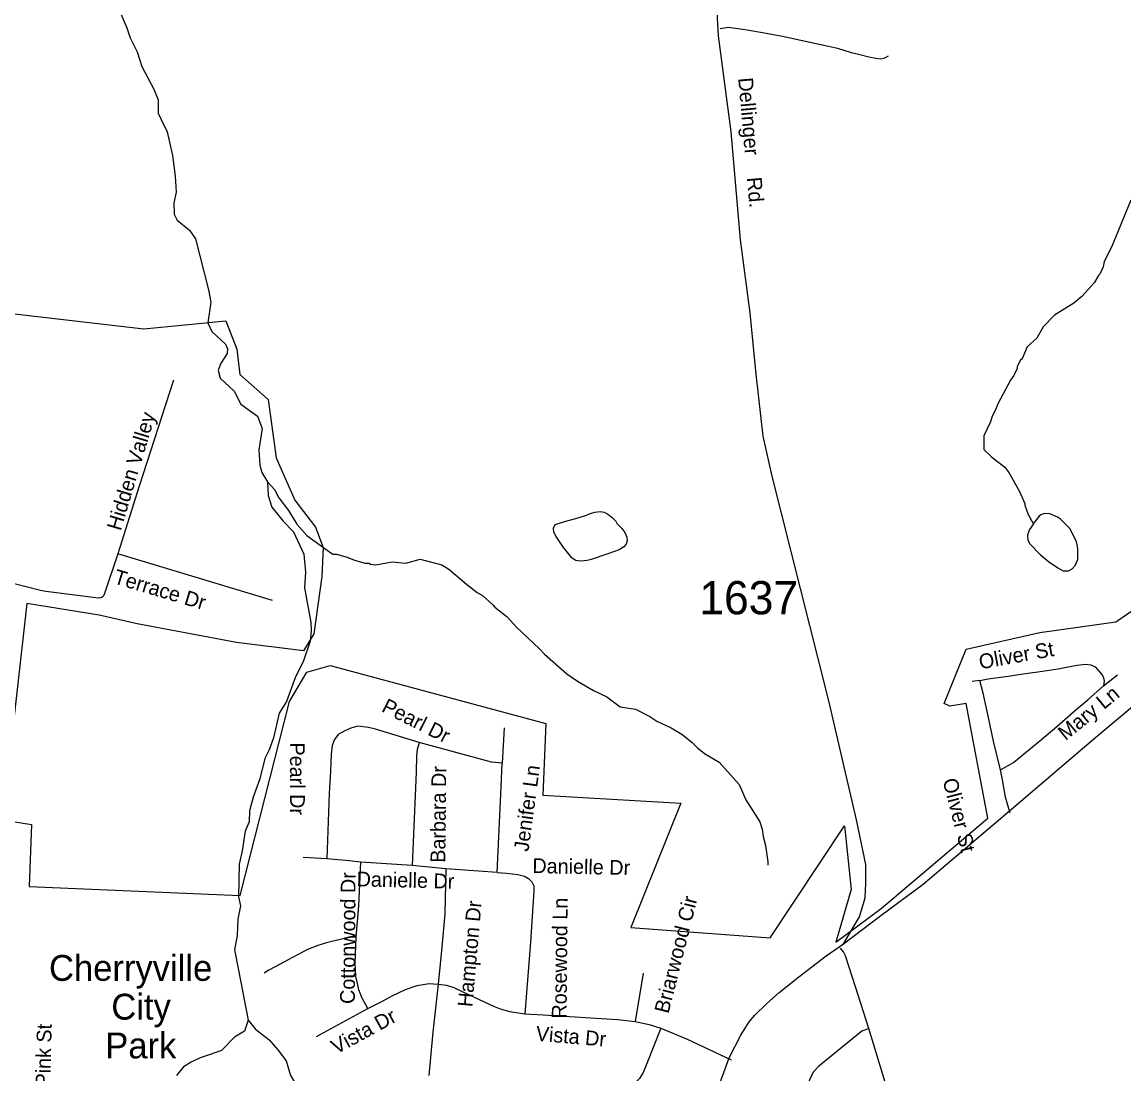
# Model space of a CAD drawing. Extents: x 1268485 to 1426702, y 514839 to 616766.
# Drawn here: x 1290964 to 1295859, y 604680 to 609353 of the extents above; entities that cross this region are included whole.
import ezdxf

# ---------------------------------------------------------------- set-up
doc = ezdxf.new("R2010")
doc.units = 0
for name, color, linetype in [('Old_Level_10', 7, 'Continuous'), ('Old_Level_11', 7, 'Continuous'), ('Old_Level_19', 7, 'Continuous'), ('Old_Level_32', 7, 'Continuous'), ('Old_Level_35', 7, 'Continuous'), ('Old_Level_48', 7, 'Continuous'), ('Old_Level_49', 7, 'Continuous'), ('Old_Level_62', 7, 'Continuous'), ('Old_Level_8', 7, 'Continuous')]:
    doc.layers.add(name, color=color, linetype=linetype)

msp = doc.modelspace()

# ---------------------------------------------------------------- linework, layer by layer
at = {"layer": 'Old_Level_19'}
msp.add_line((1291518.169, 604978.709), (1291518.169, 604978.709), dxfattribs=at)
at = {"layer": 'Old_Level_32'}
for points in [[(1294612.383, 605258.596), (1294683.373, 605377.848), (1294709.353, 605462.316), (1294712.601, 605527.293), (1294712.601, 605610.137), (1294671.153, 605808.988), (1294547.285, 606337.45), (1294295.608, 607335.375), (1294255.513, 607513.67), (1294225.442, 607789.217), (1294198.711, 608061.522), (1294155.275, 608385.695), (1294113.508, 608865.472), (1294057.541, 609291.759), (1294044.529, 609531.91)], [(1294612.383, 605258.596), (1294779.448, 605383.402), (1294966.56, 605522.796), (1295212.979, 605731.888), (1295349.972, 605848.59), (1295734.221, 606176.004), (1295943.887, 606352.679)], [(1293963.69, 603830.241), (1293894.393, 603998.602), (1293870.767, 604086.72), (1293879.557, 604158.561), (1293892.514, 604199.547), (1293909.043, 604252.039), (1293961.668, 604371.983), (1293995.081, 604472.477), (1294046.871, 604592.421), (1294105.344, 604751.266), (1294157.133, 604851.759), (1294193.352, 604911.334), (1294218.947, 604940.907), (1294270.737, 604991.154), (1294327.539, 605041.4), (1294414.413, 605111.098), (1294535.534, 605205.107), (1294612.383, 605258.596)]]:
    msp.add_lwpolyline(points, dxfattribs=at)
at = {"layer": 'Old_Level_35'}
for p, q in [((1291389.109, 606990), (1291330.362, 606814.988)), ((1292076.239, 606783.923), (1291389.109, 606990)), ((1295219.174, 606428.516), (1295184.521, 606423.647)), ((1295767.586, 606403.807), (1295830.23, 606453.584)), ((1293105.6, 606217.005), (1293096.27, 606060.192)), ((1292317.585, 605635.836), (1292213.111, 605641.014)), ((1292696.521, 605605.437), (1292468.503, 605620.611)), ((1292846.619, 605591.288), (1292696.521, 605605.437)), ((1293074.33, 605574.372), (1292846.619, 605591.288)), ((1293723.114, 605128.333), (1293687.743, 604912.31)), ((1292271.243, 604846.744), (1292500.286, 604970.391))]:
    msp.add_line(p, q, dxfattribs=at)
for points in [[(1294065.039, 609325.082), (1294102.461, 609331.131), (1294185.609, 609318.059), (1294269.476, 609304.116), (1294342.167, 609290.377), (1294457.918, 609265.258), (1294545.988, 609245.727), (1294586.486, 609236.704), (1294646.976, 609218.045), (1294679.58, 609209.894), (1294725.716, 609198.514), (1294756.577, 609192.413), (1294778.21, 609190.363), (1294791.538, 609192.413), (1294799.843, 609196.514), (1294812.454, 609203.896)], [(1291636.709, 607762.175), (1291484.458, 607290.812), (1291389.109, 606990)], [(1290976.852, 606845.131), (1290895.241, 606866.815), (1290765.238, 606906.493), (1290569.413, 606962.369)], [(1291330.362, 606814.988), (1291325.645, 606803.556), (1291320.109, 606798.379), (1291314.265, 606794.996), (1291302.885, 606794.381), (1291070.253, 606823.754), (1291046.364, 606828.265), (1290976.852, 606845.131)], [(1295219.174, 606428.516), (1295255.776, 606434.565), (1295355.124, 606448.458), (1295410.898, 606456.916), (1295475.9, 606466.041), (1295566.122, 606479.267), (1295649.579, 606495.825), (1295689.051, 606499.823), (1295712.017, 606497.106), (1295730.984, 606487.93), (1295751.797, 606464.503), (1295763.383, 606449.739), (1295767.894, 606440.102), (1295770.149, 606425.184), (1295767.586, 606403.807)], [(1295310.012, 606031.023), (1295279.767, 606158.514), (1295250.035, 606296.924), (1295233.63, 606372.179), (1295219.174, 606428.516)], [(1295310.012, 606031.023), (1295368.042, 606063.728), (1295420.125, 606106.482), (1295485.127, 606159.437), (1295560.381, 606223.567), (1295645.888, 606298.821), (1295698.894, 606342.497), (1295767.586, 606403.807)], [(1292727.381, 606152.67), (1292533.607, 606211.418), (1292503.362, 606218.645), (1292456.098, 606224.797), (1292424.827, 606216.544), (1292397.248, 606204.241), (1292368.028, 606187.324), (1292351.623, 606165.794), (1292341.883, 606139.137), (1292337.782, 606100.69), (1292333.579, 606025.743), (1292328.863, 605925.113), (1292317.585, 605635.836)], [(1292727.381, 606152.67), (1292718.667, 606121.605), (1292716.514, 606093.359), (1292713.95, 606020.565), (1292696.521, 605605.437)], [(1293096.27, 606060.192), (1293048.801, 606065.676), (1292727.381, 606152.67)], [(1293074.33, 605574.372), (1293092.272, 605955.871), (1293096.27, 606060.192)], [(1295353.894, 605838.889), (1295331.85, 605909.478), (1295319.24, 605986.988), (1295310.012, 606031.023)], [(1292468.503, 605620.611), (1292417.65, 605627.122), (1292317.585, 605635.836)], [(1292447.998, 605288.273), (1292459.788, 605427.144), (1292468.503, 605620.611)], [(1292846.619, 605591.288), (1292841.493, 605390.543), (1292828.267, 605243.059), (1292811.658, 605079.171)], [(1293074.33, 605574.372), (1293116.365, 605572.27), (1293166.603, 605566.58), (1293195.925, 605558.89), (1293214.278, 605548.638), (1293228.119, 605533.771), (1293236.628, 605514.958), (1293237.243, 605493.325), (1293222.787, 605265.307), (1293197.771, 604947.169)], [(1292447.998, 605288.273), (1292427.39, 605287.556), (1292382.279, 605278.379), (1292316.662, 605261.924), (1292277.702, 605251.21), (1292232.078, 605232.704), (1292143.291, 605185.952), (1292112.84, 605169.291), (1292082.39, 605152.682), (1292060.86, 605140.379), (1292039.329, 605128.076)], [(1292500.286, 604970.391), (1292474.757, 605016.579), (1292460.404, 605053.489), (1292453.739, 605081.991), (1292446.358, 605112.133), (1292443.794, 605173.239), (1292447.998, 605288.273)], [(1294725.204, 604881.04), (1294666.354, 605066.202), (1294622.268, 605204.663), (1294613.143, 605222.144), (1294600.02, 605238.958)], [(1292500.286, 604970.391), (1292562.52, 605001.149), (1292607.528, 605027.242), (1292666.994, 605054.514), (1292719.384, 605073.429), (1292772.595, 605082.196), (1292811.145, 605079.325), (1292811.658, 605079.171)], [(1292811.658, 605079.171), (1292789.102, 604865.251), (1292770.955, 604673.475)], [(1292811.658, 605079.171), (1292850.003, 605073.942), (1292881.376, 605064.254), (1292921.873, 605045.235), (1293058.746, 604981.618), (1293088.478, 604969.827), (1293130.719, 604957.883), (1293197.771, 604947.169)], [(1293197.771, 604947.169), (1293279.177, 604942.606), (1293608.285, 604921.076), (1293687.743, 604912.31)], [(1293687.743, 604912.31), (1293749.258, 604898.982), (1293801.342, 604883.193)], [(1293801.342, 604883.193), (1293740.031, 604726.123), (1293722.294, 604686.753), (1293706.915, 604659.071), (1293676.67, 604627.8)], [(1293801.342, 604883.193), (1293914.838, 604836.441), (1294114.046, 604743.193)], [(1294725.204, 604881.04), (1294702.751, 604872.838), (1294694.138, 604869.198), (1294501.287, 604713), (1294478.731, 604687.624), (1294462.84, 604656.354), (1294432.492, 604581.151)], [(1294958.963, 604121.578), (1294802.714, 604628.108), (1294725.204, 604881.04)]]:
    msp.add_lwpolyline(points, dxfattribs=at)
at = {"layer": 'Old_Level_48'}
for points in [[(1295823.311, 606688.867), (1295977.691, 606795.467), (1296193.663, 606939.535), (1296610.075, 607730.372), (1296900.573, 607645.599), (1296997.405, 607863.588), (1296936.885, 607972.583), (1297094.905, 608273.624), (1297360.527, 608711.325), (1297493.187, 608490.914), (1297682.979, 608487.038)], [(1290597.026, 608095.425), (1291505.311, 607990.572), (1291868.626, 608025.522), (1291917.533, 607899.699), (1291931.507, 607787.856), (1292057.27, 607676.013), (1292092.203, 607417.377), (1292176.045, 607228.641), (1292266.874, 607109.808), (1292301.807, 607018.936), (1292294.902, 606889.65), (1292260.4, 606634.764), (1292213.947, 606559.649), (1291916.209, 606597.372), (1291475.339, 606680.14), (1291306.285, 606718.453), (1290985.515, 606769.972), (1290877.123, 605808.497), (1291006.16, 605788.467), (1290995.837, 605513.044), (1291932.645, 605472.982), (1292152.009, 606334.304), (1292229.431, 606464.503), (1292332.66, 606494.549), (1293290.034, 606237.199), (1293278.035, 605919.047), (1293889.957, 605883.03), (1293667.986, 605330.766), (1294287.431, 605284.349), (1294617.1, 605781.978), (1294647.072, 605499.474), (1294578.565, 605264.747), (1294779.804, 605414.308), (1295254.42, 605816.909), (1295157.588, 606325.55), (1295084.964, 606313.44), (1295060.756, 606325.55), (1295157.588, 606567.761), (1295484.398, 606640.424), (1295823.311, 606688.867)]]:
    msp.add_lwpolyline(points, dxfattribs=at)
at = {"layer": 'Old_Level_49'}
for points in [[(1295823.311, 606688.867), (1295977.691, 606795.467), (1296193.663, 606939.535), (1296610.075, 607730.372), (1296900.573, 607645.599), (1296997.405, 607863.588), (1296936.885, 607972.583), (1297094.905, 608273.624), (1297360.527, 608711.325), (1297493.187, 608490.914), (1297682.979, 608487.038)], [(1290597.026, 608095.425), (1291505.311, 607990.572), (1291868.626, 608025.522), (1291917.533, 607899.699), (1291931.507, 607787.856), (1292057.27, 607676.013), (1292092.203, 607417.377), (1292176.045, 607228.641), (1292266.874, 607109.808), (1292301.807, 607018.936), (1292294.902, 606889.65), (1292260.4, 606634.764), (1292213.947, 606559.649), (1291916.209, 606597.372), (1291475.339, 606680.14), (1291306.285, 606718.453), (1290985.515, 606769.972), (1290877.123, 605808.497), (1291006.16, 605788.467), (1290995.837, 605513.044), (1291932.645, 605472.982), (1292152.009, 606334.304), (1292229.431, 606464.503), (1292332.66, 606494.549), (1293290.034, 606237.199), (1293278.035, 605919.047), (1293889.957, 605883.03), (1293667.986, 605330.766), (1294287.431, 605284.349), (1294617.1, 605781.978), (1294647.072, 605499.474), (1294578.565, 605264.747), (1294779.804, 605414.308), (1295254.42, 605816.909), (1295157.588, 606325.55), (1295084.964, 606313.44), (1295060.756, 606325.55), (1295157.588, 606567.761), (1295484.398, 606640.424), (1295823.311, 606688.867)]]:
    msp.add_lwpolyline(points, dxfattribs=at)
at = {"layer": 'Old_Level_62'}
for points in [[(1291403.36, 609390.443), (1291429.914, 609327.748), (1291444.781, 609283.354), (1291475.231, 609220.557), (1291495.634, 609156.016), (1291549.152, 609054.67), (1291568.017, 609008.174), (1291568.53, 608948.094), (1291581.858, 608919.746), (1291608.515, 608865.099), (1291631.993, 608760.42), (1291643.784, 608668.095), (1291647.987, 608597.967), (1291638.862, 608550.19), (1291639.683, 608500.106), (1291653.011, 608473.706), (1291707.862, 608428.441), (1291735.032, 608389.737), (1291791.524, 608164.18), (1291802.893, 608108.926), (1291788.645, 608016.261), (1291806.903, 607977.736), (1291867.701, 607922.167), (1291877.133, 607901.918), (1291874.57, 607879.977), (1291845.452, 607834.661), (1291834.687, 607804.928), (1291843.915, 607770.634), (1291906.558, 607713.117), (1291935.163, 607656.317), (1292009.802, 607602.491), (1292030.512, 607547.947), (1292016.158, 607452.29), (1292020.362, 607384.111), (1292029.692, 607351.815), (1292054.708, 607311.215)], [(1295889.49, 608562.083), (1295803.47, 608352.674), (1295771.072, 608289.108), (1295766.561, 608265.27), (1295751.797, 608233.641), (1295745.646, 608227.797), (1295726.883, 608194.271), (1295671.519, 608133.627), (1295636.763, 608104.509), (1295549.513, 608050.632), (1295500.403, 607999.83), (1295471.183, 607948.619), (1295428.84, 607910.735), (1295404.952, 607854.243), (1295400.953, 607854.346), (1295384.241, 607822.768), (1295384.036, 607814.771), (1295369.272, 607783.142), (1295354.816, 607761.509), (1295298.324, 607656.932), (1295289.815, 607633.197)], [(1295289.815, 607633.197), (1295273.103, 607601.619), (1295266.541, 607577.782), (1295237.014, 607514.524), (1295235.681, 607454.597), (1295270.847, 607421.788), (1295329.8, 607376.369), (1295347.229, 607351.968), (1295393.264, 607270.922), (1295417.972, 607214.327), (1295417.767, 607206.33), (1295432.839, 607165.986), (1295455.657, 607124.705)], [(1292054.708, 607311.215), (1292057.169, 607249.084), (1292073.88, 607198.692), (1292124.426, 607135.382), (1292169.332, 607088.374), (1292215.542, 606989.484), (1292222.851, 606909.21), (1292219.262, 606839.441), (1292247.457, 606686.164), (1292248.585, 606650.075), (1292243.458, 606602.195), (1292213.213, 606510.896), (1292179.38, 606443.69), (1292138.779, 606334.551), (1292105.561, 606283.391), (1292080.75, 606173.893), (1292061.577, 606120.375), (1292042.507, 606080.799), (1292020.259, 605991.294), (1291990.322, 605909.991), (1291974.738, 605848.321), (1291973.507, 605800.288), (1291954.54, 605758.816), (1291942.442, 605671.054), (1291928.909, 605611.281), (1291925.423, 605467.284), (1291934.445, 605427.093), (1291922.962, 605367.269), (1291919.169, 605295.347), (1291907.583, 605231.576), (1291925.423, 605141.097), (1291968.541, 604918.361)], [(1292054.708, 607311.215), (1292085.876, 607276.458), (1292104.946, 607239.959), (1292147.699, 607182.852), (1292184.198, 607123.13), (1292228.9, 607071.406), (1292328.965, 606999.433)], [(1293332.005, 607121.591), (1293340.412, 607124.41), (1293359.584, 607129.28), (1293390.137, 607138.353), (1293424.483, 607147.427), (1293466.621, 607160.806), (1293488.869, 607169.368), (1293508.759, 607175.724), (1293531.623, 607178.953), (1293549.77, 607175.519), (1293566.277, 607167.522), (1293584.936, 607151.887), (1293602.058, 607136.252), (1293607.8, 607124), (1293628.612, 607103.751), (1293641.838, 607085.962), (1293650.553, 607065.252), (1293652.398, 607050.027), (1293646.759, 607033.469), (1293636.609, 607021.576), (1293615.797, 607008.402), (1293565.969, 606991.382), (1293535.314, 606980.002), (1293514.603, 606972.876), (1293492.458, 606965.853), (1293474.106, 606961.752), (1293460.367, 606959.035), (1293439.042, 606958.01), (1293423.97, 606960.676), (1293407.464, 606971.697), (1293369.837, 607018.91), (1293336.823, 607067.559), (1293326.673, 607087.552), (1293324.828, 607105.032), (1293332.005, 607121.591)], [(1295459.396, 607129.443), (1295457.141, 607124.471), (1295438.481, 607098.942), (1295429.971, 607075.207), (1295431.407, 607051.165), (1295441.044, 607034.966), (1295487.898, 606985.856), (1295523.167, 606956.994), (1295564.485, 606928.031), (1295588.169, 606915.471), (1295612.16, 606914.856), (1295628.359, 606924.494), (1295642.713, 606938.13), (1295653.375, 606965.863), (1295654.503, 607013.794), (1295647.224, 607045.936), (1295618.619, 607102.581), (1295575.558, 607145.591), (1295563.768, 607153.896), (1295530.139, 607168.711), (1295506.148, 607169.275), (1295490.051, 607163.687), (1295481.849, 607157.895), (1295459.396, 607129.443)], [(1292328.965, 606999.433), (1292345.062, 606988.873), (1292361.056, 606988.513), (1292408.73, 606975.339), (1292440.411, 606962.574), (1292488.188, 606949.451), (1292504.182, 606949.041), (1292512.077, 606944.889), (1292535.965, 606942.274), (1292608.246, 606954.526), (1292668.121, 606949.093), (1292732.508, 606967.496), (1292827.959, 606941.249), (1292859.435, 606922.487), (1292937.867, 606856.614), (1292985.029, 606819.5), (1293008.713, 606804.941), (1293055.772, 606763.828), (1293063.462, 606753.626), (1293118.416, 606710.309), (1293159.939, 606664.634), (1293263.08, 606568.926), (1293284.508, 606544.422), (1293384.471, 606458.044), (1293431.735, 606424.928), (1293502.786, 606383.251), (1293562.148, 606355.825), (1293620.998, 606310.406), (1293688.768, 606300.769), (1293752.027, 606267.243), (1293783.502, 606246.532), (1293846.761, 606217.005), (1293894.128, 606189.887), (1293941.29, 606152.773), (1293964.666, 606128.217), (1293996.141, 606103.458), (1294061.04, 606065.113), (1294148.905, 605965.816), (1294179.253, 605897.124), (1294240.973, 605799.724), (1294252.251, 605767.48), (1294255.43, 605735.389), (1294266.502, 605695.147), (1294276.857, 605622.969), (1294276.447, 605606.975)], [(1291968.541, 604918.361), (1291952.336, 604869.714), (1291907.219, 604843.578), (1291850.228, 604784.177), (1291795.612, 604765.169), (1291755.244, 604750.913), (1291714.876, 604731.905), (1291680.693, 604710.897), (1291649.833, 604673.578)], [(1291968.541, 604918.361), (1292001.087, 604879.092), (1292061.885, 604831.571), (1292100.845, 604786.562), (1292137.549, 604737.657), (1292156.004, 604673.219), (1292170.8, 604648.744), (1292202.448, 604619.291), (1292271.346, 604591.249)]]:
    msp.add_lwpolyline(points, dxfattribs=at)

# ---------------------------------------------------------------- texts
at = {"layer": 'Old_Level_10'}
for s, height, rotation, p in [('Hidden Valley', 65.61666, 73.332403, (1291402.093, 607089.759)), ('Terrace Dr', 65.6167, 343.396719, (1291366.736, 606860.398)), ('Oliver St', 65.6167, 10.248583, (1295220.805, 606477.442)), ('Mary Ln', 65.6167, 39.195556, (1295599.292, 606158.079)), ('Pearl Dr', 65.6167, 333.10775, (1292556.771, 606292.729)), ('Pearl Dr', 65.6167, 270.138564, (1292153.965, 606152.216)), ('Barbara Dr', 65.6167, 89.350128, (1292843.734, 605617.926)), ('Jenifer Ln', 65.6167, 82.298147, (1293213.346, 605665.625)), ('Oliver St', 65.6167, 284.449339, (1295052.542, 605984.658)), ('Danielle Dr', 65.61665, 358.763197, (1293230.395, 605572.745)), ('Cottonwood Dr', 65.61666, 89.677828, (1292442.16, 604990.727)), ('Danielle Dr', 65.61666, 358.630036, (1292449.542, 605513.483)), ('Hampton Dr', 65.6167, 84.907789, (1292964.061, 604975.306)), ('Rosewood Ln', 65.61666, 89.467453, (1293382.639, 604925.746)), ('Briarwood Cir', 65.61666, 75.883161, (1293835.289, 604944.891)), ('Vista Dr', 65.6167, 28.681247, (1292359.862, 604765.821)), ('N Pink St', 65.6167, 88.6268, (1291087.163, 604535.793)), ('Vista Dr', 65.6167, 355.121642, (1293244.264, 604827.716))]:
    msp.add_text(s, height=height, rotation=rotation, dxfattribs=at).set_placement(p)
at = {"layer": 'Old_Level_11'}
msp.add_text('Dellinger    Rd.', height=65.61666, rotation=274.975303, dxfattribs=at).set_placement((1294144.965, 609104.216))
at = {"layer": 'Old_Level_19'}
for s, height, p in [('Cherryville', 114.82916, (1291083.647, 605093.538)), ('City', 114.8292, (1291360.464, 604921.294)), ('Park', 114.8292, (1291333.635, 604749.051))]:
    msp.add_text(s, height=height, dxfattribs=at).set_placement(p)
at = {"layer": 'Old_Level_8'}
msp.add_text('1637', height=147.6375, dxfattribs=at).set_placement((1293972.319, 606721.982))

doc.saveas('drawing.dxf')
